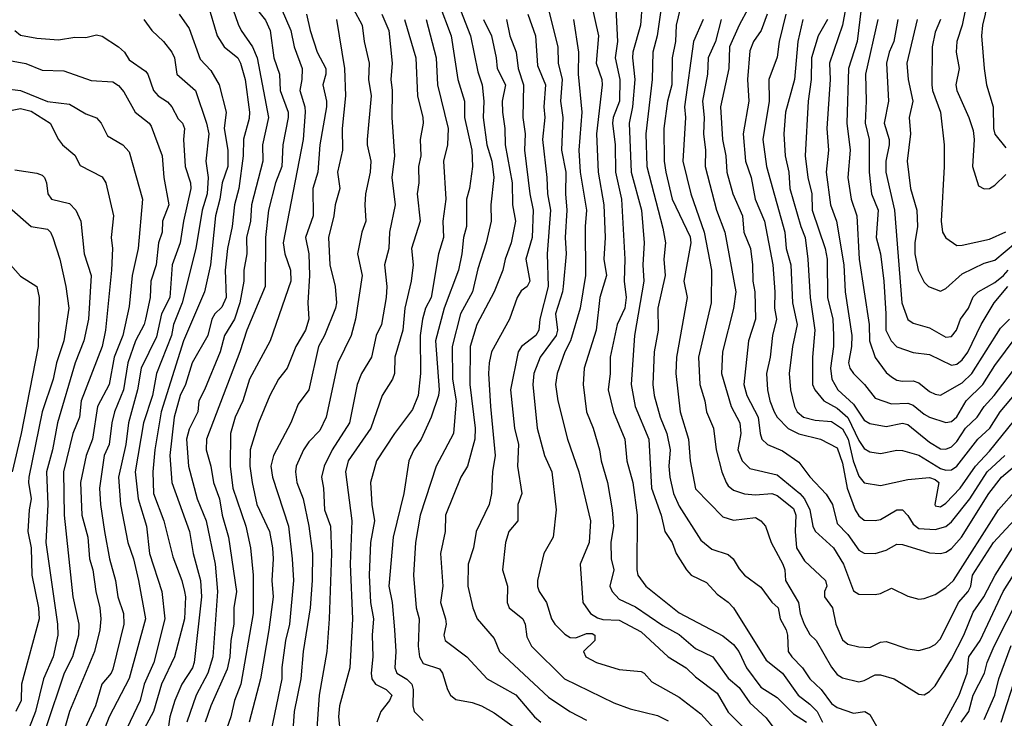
# Model space of a CAD drawing. Header units: metres. Extents: x -46681 to -43747, y -240911 to -237677.
# Tile 990 of 1056: x -44241 to -44151, y -238479 to -238415. Entities that reach past the tile are written whole.
import ezdxf

# ---------------------------------------------------------------- set-up
doc = ezdxf.new("R2010")
doc.units = ezdxf.units.M
doc.layers.add('CONTOUR_INDEX', color=1, linetype='Continuous')
doc.layers.add('CONTOUR_INTER', color=3, linetype='Continuous')

msp = doc.modelspace()

# ---------------------------------------------------------------- linework, layer by layer
at = {"layer": 'CONTOUR_INDEX'}
for points, elevation in [([(-44188.663, -238413.52), (-44187.99, -238416.52), (-44188.218, -238419.02), (-44187.694, -238420.52), (-44187.662, -238421.02), (-44188.188, -238425.52), (-44188.022, -238429.02), (-44187.505, -238432.02), (-44187.383, -238435.02), (-44187.504, -238437.02), (-44187.276, -238438.52), (-44187.881, -238440.52), (-44188.22, -238443.52), (-44189.311, -238447.02), (-44189.413, -238448.52), (-44189.095, -238451.02), (-44188.485, -238452.52), (-44187.897, -238454.52), (-44187.745, -238455.52), (-44187.172, -238457.52), (-44186.761, -238460.02), (-44186.631, -238461.52), (-44186.857, -238463.02), (-44186.849, -238464.52), (-44186.609, -238465.52), (-44186.959, -238467.02), (-44186.751, -238467.52), (-44186.095, -238468.208), (-44184.595, -238468.936), (-44182.095, -238470.624), (-44180.595, -238471.477), (-44179.095, -238472.755), (-44177.494, -238473.52), (-44176.095, -238475.472), (-44175.095, -238476.318), (-44174.095, -238477.734), (-44172.595, -238479.115), (-44169.595, -238483.116)], 95), ([(-44219.435, -238414.02), (-44218.595, -238415.066), (-44218.152, -238416.02), (-44217.819, -238418.52), (-44217.287, -238420.02), (-44217.238, -238421.52), (-44216.506, -238423.52), (-44216.502, -238424.02), (-44216.988, -238426.52), (-44217.095, -238428.506), (-44217.676, -238430.02), (-44218.314, -238432.52), (-44218.594, -238435.02), (-44218.607, -238439.52), (-44220.285, -238443.52), (-44220.936, -238445.52), (-44224.011, -238453.52), (-44224.02, -238454.52), (-44223.595, -238456.013), (-44223.353, -238457.52), (-44222.814, -238459.02), (-44222.563, -238460.52), (-44221.983, -238462.52), (-44221.249, -238467.52), (-44221.482, -238469.02), (-44221.499, -238470.52), (-44221.77, -238472.02), (-44221.845, -238473.52), (-44222.095, -238474.641), (-44223.602, -238478.02), (-44224.12, -238479.52)], 110), ([(-44207.896, -238414.52), (-44207.244, -238416.02), (-44206.957, -238419.02), (-44207.074, -238420.52), (-44206.937, -238421.52), (-44206.978, -238424.02), (-44206.727, -238427.52), (-44206.994, -238429.52), (-44206.69, -238432.02), (-44207.199, -238434.52), (-44207.253, -238436.02), (-44207.645, -238437.52), (-44207.455, -238439.52), (-44207.492, -238440.52), (-44207.939, -238443.02), (-44208.409, -238444.02), (-44208.836, -238446.02), (-44209.763, -238447.52), (-44210.17, -238448.52), (-44210.884, -238452.02), (-44212.449, -238454.52), (-44213.191, -238456.02), (-44213.449, -238457.02), (-44213.272, -238458.02), (-44213.176, -238460.02), (-44212.625, -238461.52), (-44212.53, -238464.02), (-44212.734, -238470.02), (-44212.958, -238473.02), (-44213.644, -238477.02), (-44213.905, -238480.52)], 105), ([(-44198.553, -238415.02), (-44197.845, -238416.52), (-44197.406, -238418.52), (-44197.316, -238419.52), (-44196.559, -238421.02), (-44196.86, -238422.52), (-44196.834, -238423.52), (-44196.601, -238425.02), (-44196.57, -238426.52), (-44195.924, -238430.02), (-44195.906, -238432.02), (-44195.611, -238433.52), (-44196.027, -238435.52), (-44196.576, -238437.02), (-44196.78, -238438.02), (-44197.577, -238440.02), (-44199.18, -238443.02), (-44199.796, -238445.02), (-44199.811, -238448.52), (-44199.338, -238452.52), (-44199.36, -238453.52), (-44200.033, -238456.02), (-44200.64, -238457.02), (-44202.069, -238460.52), (-44202.073, -238462.02), (-44202.505, -238464.02), (-44202.303, -238467.02), (-44202.502, -238468.52), (-44202.055, -238470.02), (-44202, -238470.52), (-44202.197, -238471.52), (-44202.099, -238472.02), (-44200.095, -238473.499), (-44198.233, -238475.52), (-44195.595, -238477.006), (-44193.883, -238479.02), (-44193.307, -238479.52)], 100), ([(-44178.401, -238415.02), (-44179.292, -238417.02), (-44180.12, -238423.02), (-44180.015, -238424.02), (-44180.264, -238428.02), (-44179.523, -238431.02), (-44178.313, -238434.52), (-44177.636, -238438.02), (-44177.648, -238441.02), (-44178.81, -238446.02), (-44178.687, -238448.52), (-44178.231, -238450.02), (-44178.091, -238451.02), (-44177.45, -238452.52), (-44177.188, -238454.52), (-44176.691, -238456.52), (-44176.291, -238457.52), (-44176.095, -238457.83), (-44175.595, -238458.2), (-44174.595, -238458.553), (-44173.595, -238458.647), (-44172.095, -238458.534), (-44171.595, -238458.689), (-44170.095, -238459.893), (-44169.883, -238460.52), (-44169.955, -238462.02), (-44169.833, -238463.52), (-44169.095, -238464.708), (-44167.152, -238466.52), (-44167.037, -238467.02), (-44167.258, -238467.52), (-44167.236, -238468.02), (-44166.505, -238469.02), (-44166.217, -238470.52), (-44165.595, -238471.945), (-44165.095, -238472.35), (-44164.095, -238472.601), (-44163.095, -238472.65), (-44162.095, -238472.164), (-44161.595, -238472.09), (-44159.595, -238472.774), (-44158.595, -238472.926), (-44157.595, -238472.659), (-44157.095, -238472.394), (-44156.595, -238471.868), (-44154.93, -238468.52), (-44154.069, -238467.52), (-44153.82, -238467.02), (-44153.662, -238466.02), (-44151.738, -238463.02), (-44147.105, -238458.02)], 90), ([(-44169.254, -238415.02), (-44169.691, -238417.02), (-44170.007, -238420.52), (-44170.834, -238423.52), (-44170.981, -238425.52), (-44170.865, -238427.52), (-44170.54, -238429.02), (-44170.433, -238430.52), (-44169.429, -238434.02), (-44169.027, -238435.02), (-44168.774, -238437.02), (-44168.57, -238440.52), (-44168.148, -238443.52), (-44168.356, -238446.02), (-44168.351, -238448.52), (-44168.137, -238449.02), (-44167.316, -238450.02), (-44166.095, -238450.675), (-44165.095, -238451.548), (-44164.095, -238453.65), (-44163.595, -238454.399), (-44163.095, -238454.699), (-44162.095, -238454.849), (-44160.595, -238454.553), (-44160.095, -238454.581), (-44158.595, -238455.011), (-44156.595, -238456.236), (-44156.095, -238456.39), (-44155.595, -238456.342), (-44155.095, -238456.007), (-44153.166, -238453.52), (-44152.071, -238452.52), (-44151.117, -238451.02), (-44149.021, -238448.52)], 85), ([(-44160.507, -238415.02), (-44160.892, -238417.02), (-44161.314, -238418.02), (-44161.552, -238419.02), (-44161.384, -238422.52), (-44161.76, -238424.52), (-44161.297, -238426.02), (-44161.3, -238426.52), (-44161.611, -238428.02), (-44161.617, -238429.02), (-44160.808, -238432.52), (-44160.145, -238441.02), (-44159.595, -238442.55), (-44159.095, -238442.88), (-44157.595, -238443.313), (-44156.095, -238444.16), (-44155.595, -238444.111), (-44155.123, -238443.52), (-44154.766, -238442.52), (-44154.033, -238441.52), (-44153.595, -238440.484), (-44153.141, -238440.02), (-44151.595, -238439.168), (-44150.81, -238438.52), (-44150.382, -238438.02)], 80), ([(-44241.618, -238416.02), (-44241.095, -238416.449), (-44239.595, -238416.74), (-44237.595, -238416.889), (-44236.095, -238416.632), (-44235.095, -238416.658), (-44234.095, -238416.412), (-44233.595, -238416.531), (-44232.095, -238417.53), (-44231.547, -238418.02), (-44231.095, -238418.703), (-44229.595, -238419.769), (-44229.39, -238420.02), (-44228.856, -238421.52), (-44228.427, -238422.02), (-44227.595, -238422.584), (-44227.188, -238423.02), (-44226.595, -238424.124), (-44226.218, -238424.52), (-44226.011, -238425.02), (-44226.122, -238426.02), (-44225.958, -238428.52), (-44225.486, -238430.02), (-44225.452, -238430.52), (-44226.123, -238433.52), (-44226.426, -238435.52), (-44227.146, -238437.52), (-44227.375, -238440.52), (-44228.126, -238442.02), (-44228.595, -238444.153), (-44229.987, -238447.02), (-44230.353, -238449.02), (-44231.166, -238452.02), (-44231.413, -238454.02), (-44232.078, -238457.02), (-44231.901, -238459.52), (-44231.224, -238463.02), (-44230.712, -238464.52), (-44230.246, -238466.52), (-44229.609, -238470.02), (-44231.095, -238475.491), (-44232.954, -238479.02), (-44234.088, -238482.02)], 115), ([(-44242.095, -238432.266), (-44240.095, -238434.02), (-44238.595, -238434.266), (-44238.334, -238434.52), (-44238.11, -238435.02), (-44237.477, -238437.02), (-44236.915, -238439.52), (-44236.635, -238441.52), (-44237.117, -238444.52), (-44237.787, -238446.52), (-44238.095, -238448.036), (-44239.094, -238451.02), (-44240.323, -238457.02), (-44240.347, -238457.52), (-44240.091, -238459.02), (-44240.289, -238460.02), (-44240.414, -238462.02), (-44240.115, -238463.52), (-44240.036, -238466.02), (-44239.437, -238469.02), (-44239.375, -238470.02), (-44241.003, -238476.02), (-44241.015, -238477.52), (-44241.519, -238478.52)], 120), ([(-44151.017, -238479.52), (-44149.595, -238475.047)], 95)]:
    msp.add_lwpolyline(points, dxfattribs=dict(at, elevation=elevation))
at = {"layer": 'CONTOUR_INTER'}
for points, elevation in [([(-44150.073, -238401.02), (-44151.271, -238403.52), (-44151.773, -238405.52), (-44152.679, -238407.02), (-44153.213, -238408.52), (-44153.767, -238410.52), (-44153.987, -238412.52), (-44154.595, -238415.52), (-44155.11, -238417.02), (-44155.166, -238418.02), (-44154.883, -238419.52), (-44155.187, -238421.02), (-44155.092, -238421.52), (-44153.989, -238424.02), (-44153.595, -238425.2), (-44153.494, -238426.02), (-44153.672, -238428.52), (-44153.095, -238430.289), (-44152.595, -238430.564), (-44152.095, -238430.536), (-44151.595, -238430.23), (-44150.595, -238429.246)], 77), ([(-44150.583, -238407.52), (-44151.095, -238410.154), (-44151.923, -238411.52), (-44152.083, -238412.02), (-44152.481, -238414.52), (-44152.756, -238415.52), (-44152.836, -238416.52), (-44152.601, -238419.52), (-44152.379, -238421.02), (-44151.775, -238423.02), (-44151.746, -238425.02), (-44151.595, -238425.549), (-44150.595, -238426.78)], 76), ([(-44217.548, -238413.02), (-44216.255, -238416.02), (-44215.941, -238417.52), (-44215.225, -238419.52), (-44215.243, -238420.52), (-44215.431, -238421.52), (-44214.957, -238423.02), (-44214.956, -238423.52), (-44215.114, -238426.02), (-44216.968, -238435.52), (-44216.805, -238436.52), (-44216.283, -238438.02), (-44216.256, -238439.02), (-44218.17, -238444.52), (-44220.048, -238448.02), (-44220.668, -238450.02), (-44221.369, -238451.52), (-44221.813, -238453.02), (-44221.826, -238456.02), (-44221.57, -238458.02), (-44220.386, -238461.52), (-44219.957, -238463.52), (-44219.717, -238466.02), (-44219.713, -238469.52), (-44220.851, -238476.02), (-44221.445, -238477.52), (-44221.781, -238479.02), (-44222.648, -238481.52)], 109), ([(-44201.118, -238413.02), (-44199.75, -238416.52), (-44199.095, -238419.806), (-44198.702, -238421.02), (-44198.549, -238422.52), (-44198.595, -238424.02), (-44198.249, -238426.52), (-44197.797, -238428.02), (-44197.612, -238429.52), (-44197.896, -238432.02), (-44197.855, -238433.52), (-44198.306, -238435.52), (-44199.095, -238437.896), (-44199.575, -238440.02), (-44200.665, -238442.02), (-44201.449, -238445.02), (-44201.397, -238448.02), (-44201.074, -238450.02), (-44201.322, -238453.02), (-44202.923, -238456.02), (-44204.38, -238460.52), (-44204.794, -238463.02), (-44204.989, -238466.02), (-44204.762, -238469.02), (-44204.476, -238470.02), (-44204.561, -238472.52), (-44204.448, -238473.52), (-44204.095, -238474.122), (-44202.595, -238474.613), (-44202.329, -238475.02), (-44201.878, -238476.52), (-44201.595, -238477.025), (-44201.095, -238477.437), (-44199.595, -238477.693), (-44198.747, -238478.02), (-44197.595, -238478.646), (-44194.996, -238480.52)], 101), ([(-44165.095, -238412.85), (-44165.595, -238415.528), (-44166.795, -238419.02), (-44166.715, -238420.52), (-44167.048, -238425.02), (-44166.871, -238427.02), (-44167.085, -238429.02), (-44166.7, -238432.02), (-44166.158, -238433.52), (-44165.461, -238437.52), (-44165.364, -238440.02), (-44164.746, -238444.02), (-44164.786, -238445.02), (-44165.056, -238446.52), (-44164.938, -238447.02), (-44164.595, -238447.494), (-44163.586, -238448.52), (-44162.595, -238449.769), (-44161.095, -238450.289), (-44159.595, -238450.233), (-44159.095, -238450.4), (-44158.095, -238451.253), (-44157.595, -238451.515), (-44156.095, -238451.989), (-44155.595, -238451.908), (-44155.095, -238451.492), (-44154.226, -238450.02), (-44152.72, -238448.52), (-44151.595, -238446.774), (-44147.595, -238441.389)], 83), ([(-44223.917, -238413.52), (-44223.035, -238416.52), (-44222.371, -238417.52), (-44221.112, -238418.52), (-44220.877, -238419.02), (-44220.456, -238420.52), (-44220.052, -238423.52), (-44220.095, -238424.115), (-44220.595, -238426.013), (-44220.646, -238427.52), (-44221.018, -238430.52), (-44221.417, -238432.02), (-44221.642, -238434.02), (-44222.073, -238436.02), (-44222.275, -238438.02), (-44222.205, -238440.52), (-44222.595, -238441.409), (-44223.228, -238442.02), (-44223.505, -238442.52), (-44223.867, -238444.02), (-44225.308, -238446.52), (-44225.944, -238448.52), (-44226.428, -238449.52), (-44226.983, -238451.52), (-44227.384, -238455.02), (-44227.2, -238457.52), (-44225.572, -238462.02), (-44225.219, -238464.02), (-44224.551, -238466.52), (-44224.451, -238468.02), (-44225.135, -238474.02), (-44225.297, -238474.52), (-44226.275, -238476.02), (-44226.904, -238477.52), (-44227.371, -238479.02), (-44227.595, -238480.549)], 112), ([(-44221.772, -238413.52), (-44221.095, -238415.448), (-44220.826, -238416.02), (-44219.764, -238417.52), (-44219.353, -238418.52), (-44218.321, -238424.02), (-44218.867, -238426.52), (-44218.814, -238428.02), (-44219.86, -238432.02), (-44219.963, -238433.52), (-44220.322, -238435.02), (-44220.312, -238436.52), (-44220.575, -238438.02), (-44220.573, -238439.02), (-44220.942, -238441.02), (-44221.433, -238442.52), (-44222.351, -238444.02), (-44222.755, -238445.52), (-44224.177, -238449.02), (-44224.702, -238450.02), (-44224.812, -238451.02), (-44225.595, -238452.625), (-44225.843, -238453.52), (-44225.657, -238456.02), (-44224.86, -238459.02), (-44224.028, -238461.02), (-44223.193, -238465.02), (-44222.98, -238467.52), (-44223.421, -238473.52), (-44223.872, -238475.02), (-44224.957, -238477.02), (-44225.812, -238479.52)], 111), ([(-44202.667, -238413.52), (-44201.541, -238416.52), (-44200.918, -238420.52), (-44200.301, -238422.52), (-44200.298, -238424.02), (-44199.644, -238427.02), (-44199.564, -238428.52), (-44199.847, -238430.52), (-44200.124, -238431.52), (-44200.133, -238434.02), (-44200.4, -238435.02), (-44200.546, -238436.52), (-44200.863, -238438.02), (-44202.165, -238441.52), (-44202.972, -238444.52), (-44202.628, -238449.02), (-44202.683, -238449.52), (-44203.371, -238451.52), (-44204.301, -238453.52), (-44204.956, -238454.52), (-44205.421, -238455.52), (-44205.891, -238458.52), (-44206.863, -238462.52), (-44207.26, -238467.02), (-44206.965, -238468.52), (-44206.736, -238471.02), (-44206.606, -238473.02), (-44206.712, -238474.52), (-44206.514, -238475.02), (-44205.595, -238475.558), (-44205.131, -238476.02), (-44205.021, -238476.52), (-44205.066, -238478.02), (-44204.923, -238478.52), (-44204.095, -238479.365)], 102), ([(-44184.001, -238413.52), (-44184.149, -238415.52), (-44184.844, -238418.02), (-44184.888, -238418.52), (-44184.657, -238420.52), (-44184.885, -238423.02), (-44185.18, -238424.52), (-44185.017, -238429.02), (-44184.06, -238432.52), (-44183.808, -238435.52), (-44183.939, -238437.52), (-44183.84, -238439.02), (-44184.699, -238444.02), (-44184.993, -238448.52), (-44184.634, -238450.52), (-44183.396, -238453.52), (-44183.139, -238458.02), (-44182.243, -238460.52), (-44181.926, -238462.02), (-44181.233, -238463.02), (-44180.862, -238464.02), (-44179.932, -238465.52), (-44179.507, -238466.02), (-44178.095, -238466.694), (-44177.095, -238467.756), (-44176.095, -238468.49), (-44175.595, -238469.019), (-44172.595, -238473.812), (-44171.095, -238475.023), (-44169.677, -238477.02), (-44168.595, -238477.841), (-44167.928, -238478.52), (-44167.421, -238479.52)], 93), ([(-44182.198, -238413.52), (-44182.605, -238416.52), (-44183.007, -238418.02), (-44183.068, -238420.52), (-44183.672, -238425.52), (-44183.564, -238428.52), (-44182.095, -238434.165), (-44181.857, -238435.52), (-44182.013, -238437.02), (-44181.886, -238438.52), (-44182.546, -238441.52), (-44182.536, -238443.52), (-44182.901, -238445.52), (-44183.016, -238448.52), (-44182.899, -238449.52), (-44182.355, -238451.52), (-44181.735, -238453.02), (-44181.438, -238454.52), (-44181.538, -238456.02), (-44181.453, -238457.02), (-44181.119, -238458.52), (-44180.595, -238459.691), (-44178.595, -238462.809), (-44177.595, -238463.631), (-44176.095, -238464.106), (-44175.632, -238464.52), (-44175.095, -238465.444), (-44174.602, -238466.02), (-44173.095, -238467.128), (-44172.095, -238468.508), (-44171.504, -238469.02), (-44171.321, -238470.02), (-44170.783, -238471.02), (-44170.649, -238471.52), (-44170.582, -238473.02), (-44170.262, -238473.52), (-44169.256, -238474.52), (-44168.595, -238475.542), (-44167.542, -238476.52), (-44166.595, -238477.809), (-44166.095, -238478.155), (-44164.595, -238478.669), (-44163.545, -238478.52), (-44163.095, -238478.8), (-44162.095, -238480.52)], 92), ([(-44226.51, -238414.52), (-44225.595, -238415.846), (-44224.595, -238418.644), (-44223.595, -238419.695), (-44222.849, -238421.02), (-44222.211, -238423.52), (-44222.372, -238425.02), (-44222.053, -238427.02), (-44222.051, -238428.52), (-44222.554, -238430.02), (-44222.778, -238431.52), (-44223.188, -238433.02), (-44223.637, -238437.52), (-44224.199, -238440.02), (-44226.118, -238444.52), (-44228.158, -238451.02), (-44228.752, -238454.52), (-44228.935, -238456.52), (-44228.86, -238458.52), (-44227.931, -238461.02), (-44227.095, -238464.327), (-44226.256, -238466.52), (-44226.025, -238467.52), (-44225.935, -238468.02), (-44226.035, -238470.02), (-44226.936, -238473.52), (-44228.126, -238476.02), (-44228.862, -238478.52), (-44229.94, -238480.52)], 113), ([(-44214.82, -238414.52), (-44214.492, -238416.02), (-44213.832, -238418.02), (-44213.029, -238419.52), (-44213.029, -238420.02), (-44213.316, -238421.02), (-44212.971, -238422.52), (-44212.973, -238423.02), (-44213.582, -238426.52), (-44213.785, -238429.02), (-44214.227, -238430.52), (-44214.212, -238433.02), (-44214.905, -238435.02), (-44214.593, -238436.52), (-44214.549, -238438.52), (-44214.702, -238441.02), (-44214.593, -238442.52), (-44214.918, -238443.52), (-44215.804, -238445.02), (-44216.595, -238447.018), (-44217.379, -238448.02), (-44218.2, -238449.52), (-44219.216, -238452.02), (-44219.987, -238454.52), (-44220.011, -238456.02), (-44219.815, -238457.52), (-44219.384, -238459.52), (-44218.214, -238462.02), (-44217.93, -238463.52), (-44217.883, -238464.52), (-44217.994, -238466.52), (-44217.872, -238468.02), (-44218.287, -238471.02), (-44219.032, -238475.52), (-44220.098, -238479.52)], 108), ([(-44210.527, -238414.02), (-44209.718, -238415.52), (-44209.534, -238417.02), (-44209.053, -238419.02), (-44209.129, -238420.52), (-44208.892, -238422.02), (-44209.237, -238426.02), (-44209.239, -238426.52), (-44208.918, -238428.02), (-44208.987, -238429.02), (-44209.407, -238431.02), (-44209.477, -238432.02), (-44209.373, -238433.52), (-44209.75, -238434.52), (-44210.135, -238436.52), (-44209.697, -238438.52), (-44210.325, -238442.52), (-44210.708, -238444.02), (-44211.952, -238446.52), (-44213.001, -238451.52), (-44213.595, -238452.747), (-44214.595, -238453.787), (-44215.081, -238454.52), (-44215.775, -238456.02), (-44215.844, -238456.52), (-44215.706, -238457.52), (-44215.134, -238459.02), (-44214.617, -238461.52), (-44214.26, -238464.02), (-44214.285, -238466.52), (-44214.47, -238469.02), (-44215.119, -238473.02), (-44215.344, -238475.52), (-44215.963, -238478.52), (-44216.186, -238482.02)], 106), ([(-44194.491, -238414.52), (-44193.778, -238416.52), (-44193.595, -238419.246), (-44192.866, -238421.02), (-44193.039, -238423.02), (-44192.92, -238424.02), (-44193.155, -238426.02), (-44192.735, -238429.52), (-44192.698, -238431.02), (-44192.409, -238432.52), (-44192.716, -238436.52), (-44192.626, -238439.52), (-44193.391, -238442.52), (-44193.475, -238443.52), (-44193.773, -238444.02), (-44195.065, -238445.02), (-44195.388, -238445.52), (-44196.091, -238449.02), (-44195.704, -238452.52), (-44195.36, -238454.02), (-44195.445, -238456.02), (-44195.055, -238458.52), (-44195.414, -238459.52), (-44195.412, -238461.02), (-44196.236, -238462.02), (-44196.545, -238463.02), (-44196.811, -238465.52), (-44196.374, -238467.02), (-44196.396, -238468.52), (-44196.196, -238469.02), (-44194.944, -238470.02), (-44194.743, -238470.52), (-44194.595, -238471.682), (-44194.151, -238472.52), (-44191.129, -238475.52), (-44186.595, -238477.719), (-44185.095, -238478.275), (-44182.595, -238478.905), (-44181.595, -238479.377)], 98), ([(-44192.641, -238414.02), (-44191.736, -238417.52), (-44191.717, -238419.02), (-44191.332, -238420.52), (-44191.501, -238422.52), (-44191.282, -238424.02), (-44191.402, -238427.02), (-44191.015, -238429.02), (-44191.037, -238431.02), (-44190.903, -238432.52), (-44191.069, -238435.02), (-44190.985, -238436.52), (-44191.262, -238439.52), (-44191.314, -238440.02), (-44191.94, -238442.02), (-44191.781, -238443.52), (-44191.878, -238444.02), (-44193.375, -238446.02), (-44193.943, -238447.52), (-44194.041, -238448.52), (-44193.632, -238452.52), (-44192.974, -238455.02), (-44192.284, -238456.52), (-44191.883, -238460.02), (-44192.182, -238462.52), (-44193.024, -238464.02), (-44193.592, -238466.52), (-44193.595, -238467.048), (-44193.45, -238467.52), (-44192.785, -238468.52), (-44192.329, -238470.02), (-44192.015, -238470.52), (-44191.095, -238471.423), (-44190.595, -238471.725), (-44190.095, -238471.764), (-44189.095, -238471.376), (-44188.595, -238471.371), (-44188.332, -238471.52), (-44188.335, -238472.02), (-44189.39, -238473.02), (-44189.157, -238473.52), (-44188.182, -238474.02), (-44186.095, -238474.671), (-44184.095, -238474.848), (-44183.815, -238475.02), (-44183.095, -238475.8), (-44180.595, -238477.226), (-44178.595, -238478.75), (-44175.595, -238482.055)], 97), ([(-44186.41, -238414.02), (-44186.26, -238417.02), (-44186.482, -238418.52), (-44186.04, -238420.52), (-44186.078, -238422.52), (-44186.669, -238424.02), (-44186.726, -238424.52), (-44186.477, -238426.52), (-44186.445, -238429.02), (-44185.898, -238431.52), (-44185.583, -238437.02), (-44185.636, -238439.02), (-44185.467, -238440.52), (-44185.576, -238441.52), (-44186.277, -238443.02), (-44186.929, -238446.02), (-44186.928, -238447.52), (-44187.122, -238449.02), (-44186.62, -238451.02), (-44185.581, -238453.52), (-44185.405, -238455.52), (-44184.844, -238457.52), (-44184.456, -238460.52), (-44184.491, -238465.52), (-44184.4, -238466.02), (-44183.668, -238467.02), (-44180.595, -238469.463), (-44176.595, -238471.576), (-44175.595, -238472.383), (-44175.111, -238473.02), (-44174.4, -238474.52), (-44173.095, -238476.292), (-44171.595, -238477.257), (-44170.095, -238478.748), (-44168.888, -238479.52)], 94), ([(-44180.495, -238414.02), (-44180.861, -238415.52), (-44180.943, -238417.02), (-44181.239, -238418.52), (-44181.284, -238421.02), (-44181.677, -238422.52), (-44181.994, -238425.02), (-44181.985, -238428.02), (-44181.813, -238429.02), (-44181.224, -238431.52), (-44179.595, -238434.961), (-44179.53, -238435.52), (-44180.158, -238439.02), (-44179.853, -238440.52), (-44180.835, -238446.02), (-44180.903, -238447.52), (-44180.504, -238451.02), (-44179.746, -238453.52), (-44179.571, -238455.52), (-44179.095, -238458.093), (-44176.595, -238460.652), (-44175.595, -238460.979), (-44173.595, -238460.724), (-44173.094, -238461.02), (-44172.673, -238461.52), (-44172.137, -238463.02), (-44171.077, -238465.02), (-44170.9, -238465.52), (-44170.82, -238466.52), (-44169.636, -238468.52), (-44169.473, -238469.52), (-44169.127, -238470.52), (-44168.595, -238471.456), (-44168.005, -238472.02), (-44166.595, -238474.474), (-44166.095, -238475.127), (-44165.595, -238475.444), (-44164.095, -238475.805), (-44163.595, -238475.683), (-44162.595, -238475.178), (-44162.095, -238475.159), (-44160.841, -238475.52), (-44158.595, -238476.94), (-44158.095, -238477.014), (-44157.595, -238476.708), (-44157.095, -238476.185), (-44155.595, -238473.731), (-44154.451, -238471.52), (-44153.595, -238469.413), (-44152.633, -238468.02), (-44151.58, -238466.02), (-44149.986, -238463.52)], 91), ([(-44174.255, -238414.02), (-44175.101, -238415.52), (-44175.982, -238417.52), (-44176.041, -238419.52), (-44176.812, -238423.02), (-44176.603, -238426.02), (-44176.317, -238427.52), (-44176.221, -238429.02), (-44175.674, -238431.02), (-44174.793, -238433.02), (-44174.662, -238434.52), (-44174.048, -238436.02), (-44173.858, -238437.52), (-44173.834, -238439.02), (-44173.644, -238440.02), (-44173.586, -238442.52), (-44174.23, -238444.52), (-44174.672, -238448.52), (-44174.386, -238449.52), (-44173.335, -238451.52), (-44173.172, -238453.02), (-44172.996, -238453.52), (-44172.491, -238454.02), (-44171.095, -238454.614), (-44169.595, -238455.643), (-44168.595, -238456.976), (-44167.095, -238458.584), (-44166.511, -238459.52), (-44166.095, -238461.265), (-44165.095, -238462.279), (-44164.095, -238463.726), (-44163.595, -238463.997), (-44162.595, -238464.017), (-44161.595, -238463.727), (-44160.595, -238463.181), (-44160.095, -238463.188), (-44157.595, -238463.956), (-44156.595, -238464.019), (-44156.095, -238463.918), (-44155.595, -238463.566), (-44154.674, -238462.52), (-44152.157, -238458.52), (-44150.985, -238457.02), (-44149.233, -238455.52)], 88), ([(-44172.515, -238414.52), (-44173.069, -238416.02), (-44173.764, -238417.02), (-44174.095, -238417.902), (-44174.333, -238420.52), (-44174.192, -238422.52), (-44174.712, -238425.52), (-44174.508, -238428.02), (-44173.992, -238429.52), (-44173.606, -238431.52), (-44172.746, -238433.52), (-44171.987, -238437.52), (-44171.803, -238440.02), (-44171.836, -238441.52), (-44171.644, -238442.52), (-44172.027, -238444.02), (-44172.254, -238446.02), (-44172.581, -238447.52), (-44172.479, -238449.02), (-44172.281, -238450.02), (-44171.884, -238451.02), (-44171.591, -238451.52), (-44170.595, -238452.561), (-44169.595, -238453.043), (-44167.623, -238453.52), (-44166.095, -238454.334), (-44165.595, -238455.735), (-44165.163, -238458.02), (-44164.425, -238460.02), (-44164.095, -238460.583), (-44163.595, -238460.983), (-44162.595, -238461.011), (-44162.095, -238460.899), (-44160.595, -238460.022), (-44160.095, -238460.03), (-44159.595, -238460.545), (-44159.095, -238461.328), (-44158.595, -238461.731), (-44157.095, -238461.815), (-44156.095, -238461.559), (-44155.595, -238461.122), (-44153.911, -238459.02), (-44152.304, -238456.52), (-44150.704, -238455.02)], 87), ([(-44170.787, -238414.52), (-44171.412, -238417.02), (-44171.595, -238418.483), (-44172.347, -238420.52), (-44172.344, -238422.52), (-44172.926, -238426.02), (-44172.588, -238428.52), (-44170.901, -238434.52), (-44170.762, -238436.02), (-44170.335, -238437.52), (-44170.186, -238441.02), (-44169.745, -238443.02), (-44170.201, -238445.02), (-44170.484, -238447.52), (-44170.368, -238449.02), (-44170.002, -238450.52), (-44169.77, -238451.02), (-44169.168, -238451.52), (-44168.095, -238451.788), (-44166.595, -238451.926), (-44165.595, -238452.582), (-44165.065, -238453.52), (-44164.605, -238455.52), (-44164.095, -238456.923), (-44163.595, -238457.538), (-44162.095, -238457.791), (-44159.595, -238457.222), (-44157.595, -238457.042), (-44157.095, -238457.229), (-44156.761, -238457.52), (-44157.131, -238459.52), (-44157.095, -238459.649), (-44156.595, -238459.745), (-44156.095, -238459.402), (-44154.791, -238458.02), (-44153.383, -238456.02), (-44152.095, -238454.644), (-44148.095, -238449.687)], 86), ([(-44163.875, -238414.02), (-44164.239, -238417.02), (-44165.045, -238419.52), (-44165.186, -238424.52), (-44164.901, -238427.02), (-44165.095, -238429.519), (-44164.789, -238431.52), (-44164.282, -238433.02), (-44164.052, -238437.02), (-44163.161, -238443.02), (-44163.122, -238444.52), (-44162.595, -238446.049), (-44161.595, -238447.415), (-44161.095, -238447.815), (-44160.595, -238448.107), (-44160.095, -238448.215), (-44159.095, -238448.177), (-44158.595, -238448.378), (-44157.595, -238449.151), (-44157.095, -238449.414), (-44156.595, -238449.496), (-44154.595, -238448.362), (-44153.714, -238447.52), (-44151.095, -238443.346), (-44150.271, -238442.52)], 82), ([(-44229.768, -238415.02), (-44229.023, -238416.02), (-44227.953, -238417.02), (-44227.178, -238418.02), (-44226.941, -238418.52), (-44226.723, -238420.02), (-44225.007, -238421.52), (-44224.008, -238424.52), (-44223.801, -238425.52), (-44224.059, -238428.02), (-44223.843, -238429.52), (-44223.93, -238431.02), (-44224.405, -238432.52), (-44224.969, -238436.02), (-44226.238, -238441.02), (-44227.02, -238443.02), (-44227.222, -238444.02), (-44228.582, -238447.52), (-44228.958, -238449.52), (-44229.781, -238452.02), (-44230.558, -238456.52), (-44230.275, -238459.02), (-44229.514, -238461.52), (-44229.228, -238464.02), (-44228.117, -238467.52), (-44227.82, -238470.02), (-44228.824, -238474.02), (-44229.711, -238476.02), (-44230.1, -238477.52), (-44232.245, -238482.02)], 114), ([(-44212.051, -238415.02), (-44211.341, -238419.52), (-44211.228, -238422.02), (-44211.558, -238425.02), (-44211.5, -238427.02), (-44211.977, -238429.02), (-44211.753, -238430.52), (-44212.188, -238432.02), (-44212.308, -238433.02), (-44212.808, -238435.02), (-44212.673, -238437.52), (-44212.171, -238439.52), (-44212.053, -238441.02), (-44212.145, -238441.52), (-44213.181, -238444.02), (-44213.724, -238445.02), (-44214.591, -238449.02), (-44215.595, -238450.33), (-44216.259, -238452.02), (-44217.861, -238455.02), (-44218.08, -238456.02), (-44217.942, -238457.02), (-44216.482, -238461.52), (-44216.121, -238464.52), (-44216.015, -238466.52), (-44216.394, -238470.52), (-44216.762, -238472.02), (-44217.095, -238474.479), (-44217.095, -238475.52), (-44218.429, -238482.02)], 107), ([(-44205.806, -238415.02), (-44204.788, -238418.52), (-44204.615, -238422.02), (-44204.128, -238424.02), (-44204.112, -238424.52), (-44204.389, -238426.02), (-44204.312, -238427.52), (-44204.542, -238428.52), (-44204.493, -238430.02), (-44204.645, -238431.02), (-44204.371, -238433.52), (-44205.191, -238436.02), (-44205.016, -238437.52), (-44205.21, -238439.02), (-44205.803, -238441.52), (-44205.974, -238443.52), (-44206.697, -238446.02), (-44206.751, -238447.52), (-44206.936, -238448.02), (-44207.885, -238449.52), (-44208.911, -238452.52), (-44210.993, -238455.52), (-44211.243, -238456.52), (-44210.661, -238461.02), (-44210.795, -238465.02), (-44210.587, -238470.02), (-44210.828, -238474.52), (-44211.788, -238478.02), (-44211.875, -238479.02), (-44211.57, -238482.02)], 104), ([(-44203.84, -238415.02), (-44202.896, -238418.52), (-44202.774, -238421.02), (-44201.805, -238425.02), (-44201.858, -238426.52), (-44202.227, -238428.02), (-44202.019, -238431.52), (-44202.297, -238433.52), (-44202.237, -238435.02), (-44202.702, -238436.52), (-44203.361, -238440.52), (-44203.892, -238441.52), (-44204.175, -238442.52), (-44204.366, -238444.02), (-44204.363, -238447.52), (-44204.563, -238449.52), (-44205.095, -238450.809), (-44206.745, -238453.02), (-44208.391, -238455.52), (-44208.928, -238457.52), (-44208.821, -238459.52), (-44208.56, -238461.02), (-44208.941, -238463.02), (-44209.076, -238466.02), (-44208.93, -238468.52), (-44208.654, -238470.02), (-44208.799, -238471.52), (-44208.716, -238473.52), (-44208.883, -238475.02), (-44208.822, -238475.52), (-44208.491, -238476.02), (-44207.494, -238476.52), (-44206.979, -238477.02), (-44207.196, -238477.52), (-44207.982, -238478.52), (-44208.352, -238479.52)], 103), ([(-44196.453, -238415.02), (-44196.134, -238416.52), (-44195.553, -238418.02), (-44195.37, -238419.52), (-44194.88, -238421.02), (-44194.964, -238424.02), (-44194.751, -238425.52), (-44194.796, -238427.02), (-44194.319, -238431.02), (-44193.994, -238432.52), (-44194.091, -238435.02), (-44194.668, -238437.02), (-44194.305, -238439.02), (-44194.563, -238439.52), (-44195.095, -238439.922), (-44195.479, -238440.52), (-44196.168, -238442.52), (-44197.844, -238445.52), (-44198.056, -238446.52), (-44198.117, -238447.52), (-44197.921, -238450.52), (-44197.497, -238455.02), (-44197.749, -238456.52), (-44197.84, -238458.52), (-44198.055, -238459.52), (-44199.242, -238462.02), (-44199.494, -238463.52), (-44199.964, -238465.02), (-44199.999, -238467.02), (-44199.548, -238469.02), (-44199.135, -238470.02), (-44197.595, -238471.823), (-44197.086, -238473.02), (-44192.595, -238477.21), (-44190.63, -238478.52), (-44189.095, -238479.313)], 99), ([(-44190.306, -238415.02), (-44189.851, -238418.02), (-44189.858, -238420.02), (-44189.541, -238423.52), (-44189.818, -238427.02), (-44189.678, -238429.02), (-44189.111, -238432.52), (-44189.218, -238434.02), (-44189.19, -238438.52), (-44189.689, -238441.52), (-44190.587, -238444.52), (-44191.103, -238445.52), (-44191.797, -238447.52), (-44191.966, -238448.52), (-44191.752, -238450.02), (-44190.845, -238453.52), (-44189.795, -238456.52), (-44188.745, -238461.02), (-44188.876, -238463.02), (-44189.68, -238465.02), (-44189.429, -238468.52), (-44188.737, -238469.52), (-44188.095, -238469.935), (-44187.595, -238470.075), (-44186.095, -238470.141), (-44184.095, -238471.221), (-44181.605, -238473.52), (-44179.949, -238474.52), (-44179.095, -238475.35), (-44177.095, -238476.832), (-44176.095, -238478.581), (-44174.595, -238480.1)], 96), ([(-44176.742, -238415.02), (-44177.258, -238417.02), (-44177.944, -238418.52), (-44178.007, -238420.02), (-44178.441, -238422.52), (-44178.312, -238424.02), (-44178.351, -238425.52), (-44178.176, -238427.02), (-44178.223, -238428.52), (-44177.179, -238432.52), (-44176.389, -238434.52), (-44175.401, -238440.02), (-44175.595, -238441.55), (-44176.63, -238445.52), (-44176.717, -238447.52), (-44175.831, -238450.52), (-44175.017, -238452.02), (-44174.925, -238453.02), (-44175.207, -238454.52), (-44174.81, -238455.52), (-44174.095, -238456.227), (-44171.595, -238456.807), (-44169.518, -238458.52), (-44169.095, -238458.997), (-44168.606, -238460.02), (-44168.325, -238461.52), (-44168.095, -238461.975), (-44166.425, -238463.52), (-44165.506, -238465.02), (-44164.595, -238467.464), (-44164.095, -238467.76), (-44162.595, -238467.805), (-44162.095, -238467.691), (-44161.095, -238467.201), (-44159.595, -238467.956), (-44158.595, -238468.221), (-44158.095, -238468.171), (-44157.095, -238467.792), (-44156.095, -238467.158), (-44155.417, -238466.52), (-44151.285, -238460.02), (-44149.595, -238458.122)], 89), ([(-44166.974, -238415.02), (-44167.839, -238416.52), (-44168.451, -238418.52), (-44168.461, -238420.52), (-44168.762, -238422.52), (-44169.014, -238427.52), (-44168.781, -238429.52), (-44168.414, -238431.02), (-44168.369, -238432.52), (-44167.201, -238436.02), (-44166.996, -238437.02), (-44166.977, -238440.52), (-44166.496, -238442.52), (-44166.415, -238444.02), (-44166.417, -238445.02), (-44166.684, -238447.02), (-44166.581, -238448.02), (-44166.024, -238449.02), (-44164.595, -238450.322), (-44163.595, -238451.776), (-44163.095, -238452.106), (-44161.595, -238452.378), (-44160.095, -238452.076), (-44159.595, -238452.174), (-44157.595, -238453.796), (-44156.595, -238454.427), (-44156.095, -238454.456), (-44155.595, -238454.225), (-44155.095, -238453.74), (-44154.302, -238452.52), (-44153.222, -238451.52), (-44152.595, -238450.539), (-44151.667, -238449.52), (-44149.595, -238446.808)], 84), ([(-44162.366, -238415.02), (-44163.482, -238420.02), (-44163.414, -238422.52), (-44163.506, -238424.52), (-44163.163, -238426.02), (-44163.138, -238429.02), (-44162.924, -238431.02), (-44162.317, -238432.52), (-44162.493, -238435.02), (-44162.119, -238436.52), (-44161.8, -238439.02), (-44161.603, -238442.02), (-44161.625, -238443.52), (-44161.136, -238444.52), (-44160.595, -238445.052), (-44159.095, -238445.569), (-44157.595, -238445.765), (-44155.595, -238446.732), (-44155.095, -238446.65), (-44154.595, -238446.267), (-44154.095, -238445.552), (-44152.855, -238443.02), (-44151.655, -238441.02), (-44150.417, -238439.52)], 81), ([(-44158.744, -238415.02), (-44159.687, -238419.02), (-44159.56, -238420.52), (-44159.139, -238422.52), (-44159.469, -238424.02), (-44159.354, -238425.52), (-44159.661, -238428.02), (-44159.358, -238430.52), (-44158.783, -238432.52), (-44158.695, -238434.02), (-44158.961, -238435.52), (-44158.965, -238436.52), (-44158.646, -238438.02), (-44158.095, -238439.114), (-44157.69, -238439.52), (-44156.595, -238439.936), (-44156.095, -238439.697), (-44154.595, -238438.358), (-44152.595, -238437.371), (-44151.595, -238437.117), (-44149.715, -238435.52)], 79), ([(-44156.59, -238415.02), (-44157.095, -238416.177), (-44157.378, -238417.52), (-44157.398, -238421.02), (-44157.33, -238421.52), (-44156.602, -238423.52), (-44156.265, -238426.52), (-44156.256, -238428.52), (-44156.531, -238433.52), (-44156.423, -238434.52), (-44156.095, -238435.068), (-44155.095, -238435.746), (-44154.595, -238435.726), (-44152.095, -238435.176), (-44150.595, -238434.499)], 78), ([(-44242.095, -238418.788), (-44240.595, -238419.056), (-44239.095, -238419.68), (-44237.095, -238419.712), (-44234.595, -238420.599), (-44232.595, -238420.737), (-44232.095, -238421.072), (-44231.595, -238421.664), (-44230.56, -238423.52), (-44229.27, -238424.52), (-44229.095, -238424.793), (-44228.06, -238427.52), (-44227.914, -238429.52), (-44227.466, -238432.02), (-44228.029, -238433.52), (-44228.066, -238434.52), (-44228.399, -238435.52), (-44228.634, -238437.52), (-44229.107, -238439.02), (-44229.176, -238440.52), (-44229.606, -238442.52), (-44229.738, -238443.02), (-44230.525, -238444.52), (-44231.236, -238446.52), (-44231.626, -238449.02), (-44232.443, -238451.02), (-44232.696, -238452.02), (-44232.928, -238454.02), (-44233.386, -238455.02), (-44233.839, -238458.02), (-44233.748, -238459.52), (-44233.377, -238462.02), (-44232.899, -238464.52), (-44232.349, -238466.52), (-44232.145, -238468.02), (-44231.613, -238469.52), (-44231.592, -238470.52), (-44232.595, -238474.648), (-44232.76, -238475.02), (-44233.617, -238476.02), (-44234.189, -238478.02), (-44235.352, -238480.52)], 116), ([(-44242.595, -238421.345), (-44241.095, -238421.524), (-44238.595, -238422.542), (-44236.595, -238422.796), (-44235.095, -238423.676), (-44234.095, -238424.041), (-44233.674, -238424.52), (-44233.095, -238425.696), (-44231.694, -238426.52), (-44231.095, -238427.164), (-44229.867, -238431.52), (-44230.291, -238436.02), (-44230.821, -238438.52), (-44231.095, -238441.36), (-44231.683, -238444.02), (-44232.482, -238446.02), (-44232.941, -238448.52), (-44234.017, -238450.52), (-44234.479, -238453.52), (-44235.066, -238455.02), (-44235.581, -238457.52), (-44235.441, -238460.52), (-44234.902, -238462.52), (-44234.734, -238464.52), (-44234.44, -238465.52), (-44234.172, -238467.52), (-44233.783, -238469.02), (-44233.699, -238470.02), (-44233.782, -238471.02), (-44234.301, -238473.02), (-44236.572, -238478.52), (-44237.012, -238480.02)], 117), ([(-44243.095, -238423.567), (-44241.095, -238423.191), (-44240.095, -238423.432), (-44238.373, -238424.52), (-44237.595, -238426.024), (-44237.232, -238426.52), (-44236.095, -238427.478), (-44235.595, -238428.419), (-44233.595, -238429.447), (-44233.251, -238430.02), (-44232.548, -238433.02), (-44232.76, -238435.02), (-44232.624, -238436.02), (-44232.729, -238438.02), (-44233.278, -238443.52), (-44233.58, -238445.02), (-44235.523, -238450.02), (-44235.677, -238451.52), (-44236.276, -238453.02), (-44237.128, -238456.52), (-44237.087, -238460.52), (-44236.291, -238468.02), (-44235.717, -238470.52), (-44235.757, -238471.52), (-44236.303, -238473.52), (-44237.072, -238475.02), (-44238.749, -238480.02)], 118), ([(-44241.595, -238428.824), (-44239.595, -238429.134), (-44239.095, -238429.314), (-44238.88, -238429.52), (-44238.692, -238430.02), (-44238.586, -238431.02), (-44238.237, -238431.52), (-44236.595, -238431.893), (-44235.998, -238432.52), (-44235.541, -238433.52), (-44235.242, -238436.52), (-44234.605, -238438.52), (-44234.836, -238442.52), (-44235.254, -238444.52), (-44236.068, -238446.52), (-44237.695, -238452.02), (-44238.15, -238454.52), (-44238.682, -238456.52), (-44238.583, -238459.52), (-44238.766, -238463.02), (-44237.689, -238470.52), (-44237.661, -238471.52), (-44238.081, -238473.52), (-44238.956, -238475.52), (-44239.718, -238478.52), (-44240.286, -238480.02)], 119), ([(-44242, -238437.52), (-44241.095, -238438.567), (-44239.595, -238439.513), (-44239.353, -238440.52), (-44239.465, -238445.02), (-44241.012, -238453.02), (-44241.854, -238456.52)], 121), ([(-44156.595, -238480.193), (-44154.886, -238477.02), (-44154.16, -238475.02), (-44153.989, -238473.52), (-44152.97, -238472.02), (-44150.828, -238467.52), (-44149.903, -238466.02)], 92), ([(-44154.69, -238479.52), (-44153.986, -238478.52), (-44153.586, -238477.02), (-44152.566, -238475.02), (-44152.301, -238474.02), (-44151.681, -238472.52), (-44149.374, -238468.02)], 93), ([(-44152.595, -238479.278), (-44151.62, -238477.02), (-44151.232, -238475.52), (-44150.095, -238472.462)], 94)]:
    msp.add_lwpolyline(points, dxfattribs=dict(at, elevation=elevation))

doc.saveas('drawing.dxf')
